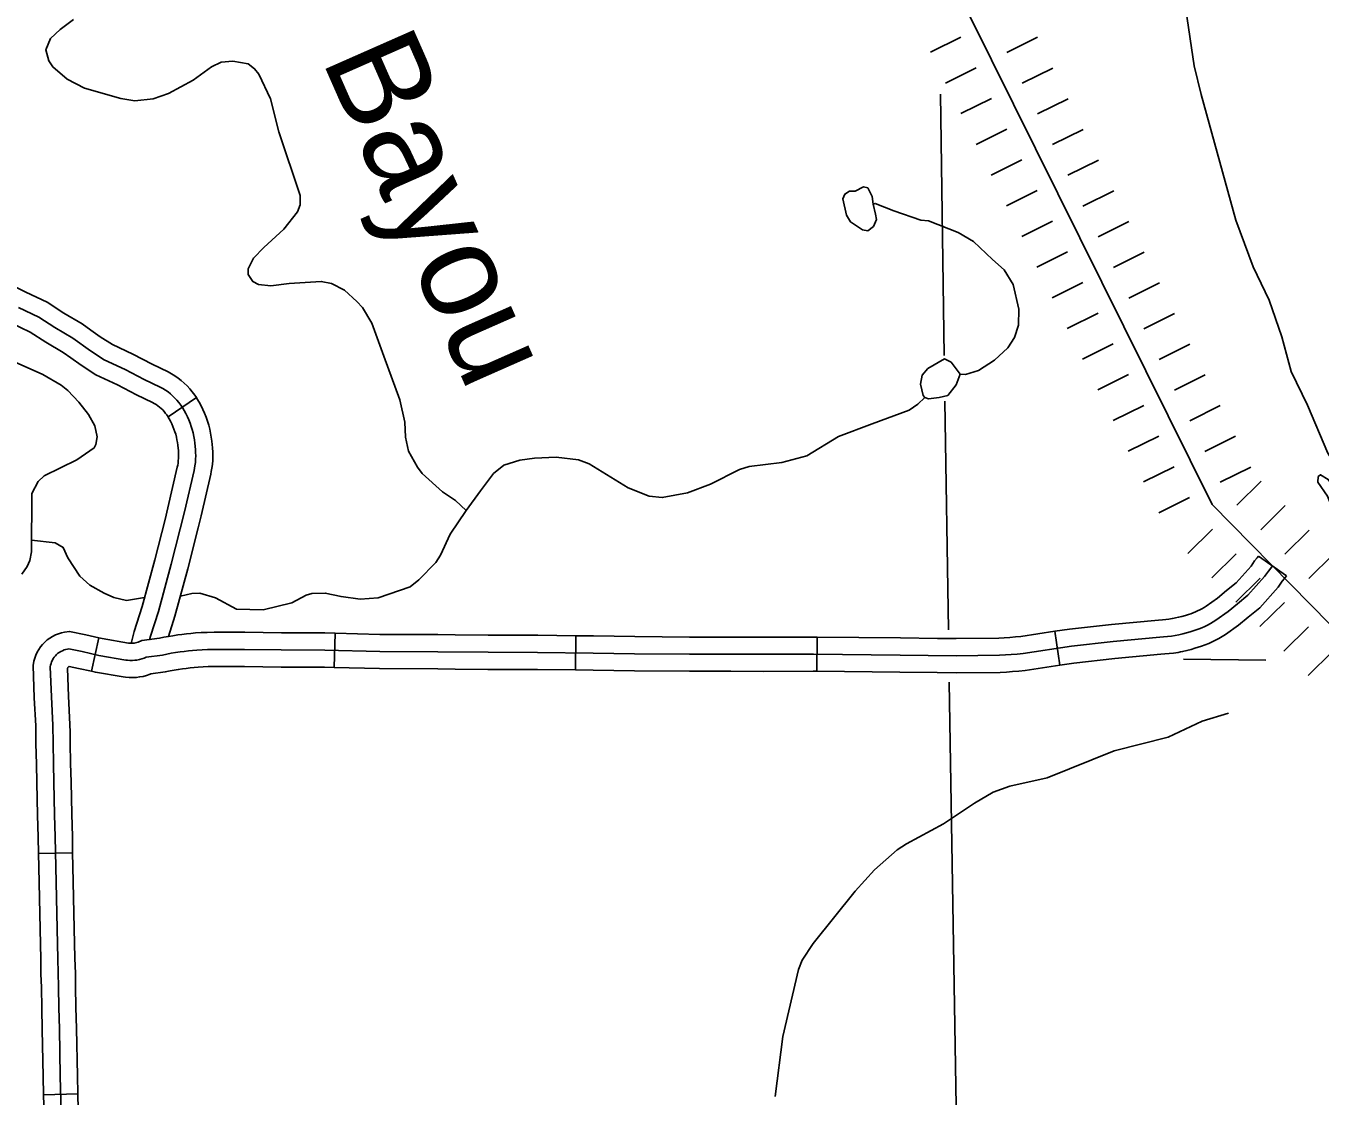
# Model space of a CAD drawing. Extents: x -19 to 366, y -4 to 359.
# Drawn here: x 160.423 to 161.496, y 178.636 to 179.523 of the extents above; entities that cross this region are included whole.
import ezdxf

# ---------------------------------------------------------------- set-up
doc = ezdxf.new("R2010")
doc.units = 0
for name, color, linetype in [('Level 29', 7, 'Continuous'), ('Level 31', 7, 'Continuous'), ('Level 35', 7, 'Continuous'), ('Level 47', 7, 'Continuous'), ('Level 5', 7, 'Continuous'), ('Level 60', 7, 'Continuous'), ('Level 9', 7, 'Continuous')]:
    doc.layers.add(name, color=color, linetype=linetype)

msp = doc.modelspace()

# ---------------------------------------------------------------- linework, layer by layer
at = {"layer": 'Level 29'}
for p, q in [((161.1731, 179.5011), (161.1985, 179.5137)), ((161.2366, 179.5009), (161.262, 179.5135)), ((161.1857, 179.4756), (161.2112, 179.4882)), ((161.2492, 179.4754), (161.2747, 179.488)), ((161.2492, 179.4754), (161.2747, 179.488)), ((161.1983, 179.4502), (161.2238, 179.4628)), ((161.1983, 179.4502), (161.2238, 179.4628)), ((161.2619, 179.45), (161.2873, 179.4626)), ((161.211, 179.4247), (161.2364, 179.4373)), ((161.2745, 179.4245), (161.2999, 179.4371)), ((161.2236, 179.3993), (161.249, 179.4119)), ((161.2871, 179.3991), (161.3126, 179.4117)), ((161.2871, 179.3991), (161.3126, 179.4117)), ((161.2362, 179.3738), (161.2617, 179.3864)), ((161.2362, 179.3738), (161.2617, 179.3864)), ((161.2997, 179.3736), (161.3252, 179.3863)), ((161.2489, 179.3484), (161.2743, 179.361)), ((161.3124, 179.3482), (161.3378, 179.3608)), ((161.2615, 179.3229), (161.2869, 179.3355)), ((161.325, 179.3227), (161.3505, 179.3354)), ((161.325, 179.3227), (161.3505, 179.3354)), ((161.2741, 179.2975), (161.2996, 179.3101)), ((161.2741, 179.2975), (161.2996, 179.3101)), ((161.3376, 179.2973), (161.3631, 179.3099)), ((161.2867, 179.272), (161.3122, 179.2847)), ((161.3503, 179.2718), (161.3757, 179.2845)), ((161.2994, 179.2466), (161.3248, 179.2592)), ((161.3629, 179.2464), (161.3883, 179.259)), ((161.3629, 179.2464), (161.3883, 179.259)), ((161.312, 179.2211), (161.3374, 179.2338)), ((161.312, 179.2211), (161.3374, 179.2338)), ((161.3755, 179.2209), (161.401, 179.2336)), ((161.3246, 179.1957), (161.3501, 179.2083)), ((161.3882, 179.1955), (161.4136, 179.2081)), ((161.3373, 179.1702), (161.3627, 179.1829)), ((161.4008, 179.17), (161.4262, 179.1827)), ((161.4008, 179.17), (161.4262, 179.1827)), ((161.3499, 179.1448), (161.3753, 179.1574)), ((161.3499, 179.1448), (161.3753, 179.1574)), ((161.4134, 179.1446), (161.4389, 179.1572)), ((161.4272, 179.1255), (161.4475, 179.1454)), ((161.3625, 179.1193), (161.388, 179.132)), ((161.4472, 179.1052), (161.4674, 179.1252)), ((161.4472, 179.1052), (161.4674, 179.1252)), ((161.3867, 179.0856), (161.407, 179.1056)), ((161.4671, 179.085), (161.4873, 179.1049)), ((161.4067, 179.0654), (161.4269, 179.0853)), ((161.4067, 179.0654), (161.4269, 179.0853)), ((161.487, 179.0647), (161.5073, 179.0847)), ((161.4266, 179.0451), (161.4468, 179.0651)), ((161.4465, 179.0249), (161.4668, 179.0448)), ((161.4664, 179.0046), (161.4867, 179.0246)), ((161.4664, 179.0046), (161.4867, 179.0246)), ((161.4864, 178.9844), (161.5066, 179.0043))]:
    msp.add_line(p, q, dxfattribs=at)
for points in [[(161.1797, 183.13), (161.4469, 182.5164), (161.4257, 182.3419), (161.3527, 182.0396), (161.115, 181.5024), (160.9309, 180.085), (161.4068, 179.126)], [(161.4068, 179.126), (161.9285, 178.5959), (162.5144, 178.0389), (162.7571, 177.6546), (162.9897, 177.3928), (163.0035, 177.0192), (162.9804, 176.6858), (162.8925, 176.6062), (162.6966, 176.3022), (162.7092, 176.2007), (162.531, 175.7899), (162.5053, 175.5454), (162.329, 175.3039), (162.1849, 174.9754), (162.1928, 174.5618)]]:
    msp.add_lwpolyline(points, dxfattribs=at)
at = {"layer": 'Level 31'}
for p, q in [((160.5407, 179.1989), (160.5642, 179.2148)), ((160.5642, 179.2148), (160.5642, 179.2148)), ((161.4452, 179.0834), (161.4684, 179.067)), ((161.2806, 178.9929), (161.2764, 179.021)), ((160.4833, 179.0155), (160.4771, 178.9878)), ((160.6786, 178.9909), (160.6793, 179.0193)), ((160.8787, 178.9889), (160.8791, 179.0173)), ((161.0791, 179.0162), (161.0788, 178.9878)), ((161.3806, 179.0039), (161.3806, 179.0039)), ((161.0788, 178.9878), (161.0788, 178.9878)), ((160.4331, 178.8367), (160.4615, 178.8372)), ((160.4353, 178.7367), (160.4353, 178.7367)), ((160.4659, 178.6373), (160.4375, 178.6367))]:
    msp.add_line(p, q, dxfattribs=at)
for points in [[(160.4766, 179.2707), (160.4694, 179.2759), (160.4543, 179.2849), (160.4403, 179.2939), (160.4228, 179.3023), (160.4075, 179.31), (160.3851, 179.3186)], [(160.375, 179.292), (160.396, 179.284), (160.4103, 179.2768), (160.4264, 179.2691), (160.4393, 179.2608), (160.4538, 179.2521), (160.4601, 179.2476)], [(160.5254, 179.0139), (160.5262, 179.0169), (160.5328, 179.0375), (160.5434, 179.0765), (160.5544, 179.12), (160.5623, 179.1542), (160.5627, 179.1562), (160.563, 179.1582), (160.5634, 179.1609), (160.5636, 179.1636), (160.5637, 179.1664), (160.5636, 179.1691), (160.5635, 179.1718), (160.563, 179.1769), (160.5626, 179.1797), (160.5621, 179.1826), (160.5614, 179.1854), (160.5607, 179.1882), (160.5599, 179.1909), (160.559, 179.1936), (160.5579, 179.1963), (160.5567, 179.1989), (160.5555, 179.2015), (160.5541, 179.2041), (160.5527, 179.2066), (160.5513, 179.2086), (160.5497, 179.2107), (160.5481, 179.2126), (160.5464, 179.2144), (160.5445, 179.2162), (160.5426, 179.2178), (160.5407, 179.2194), (160.5386, 179.2208), (160.5364, 179.2222), (160.5342, 179.2234), (160.521, 179.2297), (160.5052, 179.2381), (160.4877, 179.2462), (160.4764, 179.2534), (160.4616, 179.264), (160.4468, 179.2729), (160.4334, 179.2815), (160.4166, 179.2895)], [(160.5642, 179.2148), (160.5628, 179.2169), (160.5608, 179.2196), (160.5587, 179.222), (160.5565, 179.2244), (160.5541, 179.2267), (160.5517, 179.2288), (160.5491, 179.2308), (160.5464, 179.2327), (160.5437, 179.2344), (160.5408, 179.236), (160.5274, 179.2424), (160.5116, 179.2509), (160.4945, 179.2587), (160.4844, 179.2652), (160.4766, 179.2707)], [(160.4601, 179.2476), (160.4685, 179.2416), (160.4809, 179.2337), (160.4989, 179.2254), (160.5146, 179.217), (160.5277, 179.2108), (160.5292, 179.2099), (160.5308, 179.209), (160.5322, 179.2079), (160.5336, 179.2069), (160.535, 179.2057), (160.5363, 179.2045), (160.5375, 179.2031), (160.5387, 179.2017), (160.5397, 179.2004), (160.5407, 179.1989)], [(160.5657, 179.1067), (160.5682, 179.1167), (160.5762, 179.1513), (160.5766, 179.1536), (160.5771, 179.1561), (160.5775, 179.1594), (160.5778, 179.1628), (160.5779, 179.1662), (160.5778, 179.1696), (160.5776, 179.173), (160.5771, 179.1786), (160.5766, 179.1819), (160.576, 179.1853), (160.5753, 179.1887), (160.5744, 179.192), (160.5734, 179.1953), (160.5723, 179.1985), (160.571, 179.2018), (160.5696, 179.2049), (160.5682, 179.208), (160.5665, 179.2111), (160.5647, 179.2141), (160.5642, 179.2148)], [(160.5382, 179.1137), (160.5406, 179.1234), (160.5484, 179.1572), (160.5487, 179.1588), (160.549, 179.1603), (160.5492, 179.1624), (160.5494, 179.1644), (160.5495, 179.1665), (160.5494, 179.1686), (160.5493, 179.1707), (160.5488, 179.1752), (160.5485, 179.1776), (160.5481, 179.1798), (160.5476, 179.182), (160.5471, 179.1843), (160.5464, 179.1865), (160.5456, 179.1887), (160.5448, 179.1908), (160.5438, 179.193), (160.5428, 179.1951), (160.5417, 179.1971), (160.5406, 179.199), (160.5407, 179.1989)], [(160.51, 179.0108), (160.5125, 179.0208), (160.5192, 179.0416), (160.5296, 179.0801), (160.5382, 179.1137)], [(160.541, 179.0167), (160.5464, 179.0335), (160.5571, 179.0729), (160.5657, 179.1067)], [(161.3752, 179.0318), (161.3764, 179.032), (161.379, 179.0326), (161.3817, 179.0333), (161.3847, 179.0342), (161.3871, 179.0349), (161.3891, 179.0355), (161.391, 179.0362), (161.3929, 179.037), (161.3948, 179.0378), (161.3966, 179.0387), (161.3984, 179.0397), (161.4002, 179.0408), (161.4019, 179.0419), (161.4113, 179.0485), (161.4188, 179.0547), (161.4267, 179.0611), (161.4391, 179.0751), (161.4421, 179.0795), (161.4442, 179.082), (161.4452, 179.0834)], [(161.4568, 179.0752), (161.4555, 179.0734), (161.4535, 179.0709), (161.4503, 179.0663), (161.4365, 179.0508), (161.4278, 179.0438), (161.42, 179.0373), (161.4098, 179.0301), (161.4077, 179.0287), (161.4054, 179.0274), (161.4031, 179.0261), (161.4008, 179.025)], [(161.4684, 179.067), (161.4668, 179.0648), (161.4648, 179.0624), (161.4615, 179.0575), (161.4464, 179.0405), (161.4368, 179.0328), (161.4287, 179.026), (161.4178, 179.0183), (161.4151, 179.0166), (161.4124, 179.015), (161.4097, 179.0135), (161.4069, 179.0121), (161.404, 179.0108), (161.4011, 179.0097), (161.3981, 179.0086), (161.3952, 179.0077), (161.3926, 179.007), (161.3895, 179.006), (161.3859, 179.005), (161.3823, 179.0042), (161.3806, 179.0039)], [(161.2764, 179.021), (161.2884, 179.0228), (161.3233, 179.0266), (161.3623, 179.0303), (161.3656, 179.0305), (161.3683, 179.0307), (161.371, 179.0311), (161.3737, 179.0315), (161.3752, 179.0318)], [(160.4833, 179.0155), (160.4724, 179.018), (160.459, 179.0208), (160.4548, 179.0202), (160.4523, 179.0197), (160.4497, 179.0189), (160.4473, 179.0179), (160.4448, 179.0167), (160.4426, 179.0153), (160.4405, 179.0138), (160.4385, 179.012), (160.4366, 179.0101), (160.435, 179.0081), (160.4334, 179.0059), (160.4321, 179.0036), (160.431, 179.0011), (160.4301, 178.9986), (160.4294, 178.9961), (160.4288, 178.9925), (160.4297, 178.9659), (160.4309, 178.9427), (160.431, 178.9367)], [(160.5789, 179.0202), (160.5731, 179.0201), (160.5681, 179.0199), (160.5635, 179.0196), (160.5597, 179.0192), (160.556, 179.0188), (160.5522, 179.0184), (160.5487, 179.0179), (160.5447, 179.0173), (160.541, 179.0167), (160.5371, 179.016), (160.5337, 179.0153), (160.5189, 179.0133), (160.5158, 179.012), (160.5148, 179.0116), (160.5138, 179.0114), (160.5127, 179.0111), (160.5118, 179.011), (160.5107, 179.011), (160.5096, 179.011), (160.5085, 179.0111), (160.5079, 179.0111), (160.4861, 179.0149), (160.4833, 179.0155)], [(161.4008, 179.025), (161.3984, 179.0239), (161.3961, 179.0229), (161.3936, 179.0221), (161.3911, 179.0213), (161.3886, 179.0206), (161.3856, 179.0197), (161.3824, 179.0188), (161.3793, 179.0181), (161.3762, 179.0175), (161.373, 179.017), (161.3698, 179.0166), (161.3666, 179.0163), (161.3634, 179.0162), (161.3248, 179.0124), (161.2902, 179.0087), (161.25, 179.0026), (161.2451, 179.0021), (161.2402, 179.0017), (161.2353, 179.0014), (161.2304, 179.0011), (161.1945, 179.0007), (161.148, 179.0013), (161.0761, 179.002), (161.0346, 179.0019), (161.0075, 179.002), (160.9733, 179.002), (160.9277, 179.0024), (160.8935, 179.0029), (160.8473, 179.0035), (160.8062, 179.0036), (160.7645, 179.004), (160.7163, 179.0042), (160.6707, 179.0054), (160.6346, 179.0055), (160.6042, 179.006), (160.5735, 179.0059), (160.569, 179.0057), (160.5647, 179.0054), (160.5611, 179.0051), (160.5576, 179.0047), (160.554, 179.0043), (160.5507, 179.0038), (160.5469, 179.0033), (160.5434, 179.0027), (160.5397, 179.002), (160.536, 179.0013), (160.5226, 178.9994)], [(160.6793, 179.0193), (160.6709, 179.0196), (160.6348, 179.0197), (160.6043, 179.0202), (160.5789, 179.0202)], [(161.2764, 179.021), (161.2482, 179.0167), (161.2438, 179.0163), (161.2391, 179.0159), (161.2344, 179.0155), (161.2299, 179.0153), (161.1946, 179.0149), (161.1791, 179.0151)], [(160.779, 179.0181), (160.7646, 179.0182), (160.7165, 179.0184), (160.6793, 179.0193)], [(160.8791, 179.0173), (160.8474, 179.0177), (160.8063, 179.0178), (160.779, 179.0181)], [(160.8791, 179.0173), (160.8937, 179.0172), (160.9279, 179.0166), (160.9734, 179.0162), (160.9789, 179.0162)], [(160.9789, 179.0162), (161.0075, 179.0162), (161.0346, 179.0161), (161.0761, 179.0162), (161.0791, 179.0162)], [(161.1791, 179.0151), (161.1482, 179.0155), (161.0791, 179.0162)], [(160.5226, 178.9994), (160.5208, 178.9987), (160.5189, 178.998), (160.5169, 178.9975), (160.5149, 178.9971), (160.5131, 178.9969), (160.5111, 178.9968), (160.509, 178.9968), (160.507, 178.9969), (160.5057, 178.9971), (160.4833, 179.001), (160.4694, 179.0041), (160.4585, 179.0064), (160.4573, 179.0062), (160.4558, 179.0059), (160.4544, 179.0055), (160.4531, 179.0049), (160.4518, 179.0043), (160.4505, 179.0035), (160.4493, 179.0027), (160.4482, 179.0017), (160.4472, 179.0006), (160.4463, 178.9995), (160.4455, 178.9983), (160.4448, 178.997), (160.4441, 178.9957), (160.4437, 178.9943), (160.4433, 178.9929), (160.443, 178.9915), (160.4439, 178.9665), (160.4451, 178.9432), (160.4453, 178.9282), (160.4457, 178.9111), (160.446, 178.8958), (160.4466, 178.8689), (160.4471, 178.8505), (160.4476, 178.8257), (160.4487, 178.7742), (160.4493, 178.7495), (160.4498, 178.7261), (160.4501, 178.7086), (160.4506, 178.6912), (160.4513, 178.652), (160.4523, 178.6113)], [(161.3806, 179.0039), (161.3786, 179.0035), (161.3749, 179.0029), (161.3713, 179.0025), (161.3676, 179.0022), (161.3644, 179.002), (161.3262, 178.9983), (161.2921, 178.9946), (161.2806, 178.9929)], [(160.4771, 178.9878), (160.4664, 178.9902), (160.4586, 178.9918), (160.4585, 178.9917), (160.4582, 178.9915), (160.458, 178.9914), (160.4579, 178.9912), (160.4577, 178.991), (160.4575, 178.9907), (160.4574, 178.9905), (160.4573, 178.9903), (160.4573, 178.9902), (160.4581, 178.9671), (160.4593, 178.9437), (160.4594, 178.9372)], [(160.4771, 178.9878), (160.4805, 178.987), (160.5036, 178.9831), (160.5055, 178.9828), (160.5085, 178.9826), (160.5114, 178.9826), (160.5144, 178.9827), (160.5171, 178.9831), (160.5201, 178.9836), (160.5229, 178.9844), (160.5258, 178.9853), (160.5264, 178.9856), (160.5384, 178.9873), (160.5424, 178.9881), (160.5459, 178.9887), (160.5492, 178.9892), (160.5527, 178.9898), (160.5558, 178.9902), (160.5591, 178.9906), (160.5625, 178.9909), (160.5658, 178.9912), (160.5699, 178.9915), (160.5739, 178.9917), (160.579, 178.9917)], [(160.579, 178.9917), (160.6041, 178.9918), (160.6345, 178.9913), (160.6705, 178.9911), (160.6786, 178.9909)], [(160.7788, 178.9897), (160.7644, 178.9898), (160.716, 178.99), (160.6786, 178.9909)], [(160.8787, 178.9889), (160.8471, 178.9893), (160.8061, 178.9894), (160.7788, 178.9897)], [(160.9789, 178.9878), (160.9732, 178.9878), (160.9276, 178.9882), (160.8933, 178.9887), (160.8787, 178.9889)], [(161.0788, 178.9878), (161.076, 178.9878), (161.0346, 178.9877), (161.0075, 178.9878), (160.9789, 178.9878)], [(161.1787, 178.9867), (161.1478, 178.9871), (161.0788, 178.9878)], [(161.2806, 178.9929), (161.2517, 178.9885), (161.2464, 178.988), (161.2413, 178.9876), (161.2362, 178.9872), (161.2309, 178.9869), (161.1945, 178.9865), (161.1787, 178.9867)], [(160.431, 178.9367), (160.4311, 178.928), (160.4315, 178.9108), (160.4318, 178.8955), (160.4324, 178.8686), (160.4329, 178.8502), (160.4331, 178.8367)], [(160.4594, 178.9372), (160.4595, 178.9285), (160.4599, 178.9114), (160.4602, 178.8961), (160.4608, 178.8693), (160.4613, 178.8508), (160.4615, 178.8372)], [(160.4615, 178.8372), (160.4618, 178.826), (160.4629, 178.7745), (160.4635, 178.7498), (160.4638, 178.7372)], [(160.4353, 178.7367), (160.4351, 178.7492), (160.4345, 178.7739), (160.4334, 178.8254), (160.4331, 178.8367)], [(160.4375, 178.6367), (160.4371, 178.6517), (160.4364, 178.6909), (160.4359, 178.7082), (160.4356, 178.7258), (160.4353, 178.7367)], [(160.4638, 178.7372), (160.464, 178.7264), (160.4643, 178.7089), (160.4648, 178.6915), (160.4655, 178.6523), (160.4659, 178.6373)], [(160.4375, 178.6367), (160.4381, 178.6111), (160.4385, 178.5852), (160.439, 178.5594), (160.4394, 178.5368)], [(160.4659, 178.6373), (160.4665, 178.6116), (160.4669, 178.5857), (160.4675, 178.5599), (160.4678, 178.5372)]]:
    msp.add_lwpolyline(points, dxfattribs=at)
at = {"layer": 'Level 35'}
for points in [[(160.4624, 179.5282), (160.4511, 179.5201), (160.4431, 179.5124), (160.4394, 179.5031), (160.4418, 179.494), (160.4452, 179.4889), (160.4571, 179.4788), (160.4714, 179.4713), (160.5014, 179.4627), (160.5132, 179.4607), (160.5284, 179.4626), (160.541, 179.4669), (160.5616, 179.4781), (160.5768, 179.4891), (160.5847, 179.4928), (160.5944, 179.4938), (160.6071, 179.4915), (160.6125, 179.4874), (160.6159, 179.483), (160.6256, 179.4626), (160.6327, 179.435), (160.6504, 179.3822), (160.6504, 179.3746), (160.648, 179.3688), (160.6368, 179.3545), (160.6201, 179.3393), (160.6115, 179.3305), (160.6072, 179.3215), (160.6073, 179.3168), (160.6109, 179.3109), (160.6157, 179.3085), (160.6261, 179.3075), (160.6413, 179.3095), (160.6678, 179.3111), (160.6762, 179.3093), (160.687, 179.3039), (160.6972, 179.2945)], [(161.1257, 179.3752), (161.1247, 179.3814), (161.1211, 179.3886), (161.1176, 179.3895), (161.1107, 179.3858), (161.1059, 179.3858), (161.1021, 179.3835), (161.1005, 179.3795), (161.1035, 179.366), (161.1068, 179.3604), (161.1169, 179.3538), (161.1211, 179.3531), (161.1259, 179.3566), (161.1285, 179.3625), (161.1275, 179.3668), (161.1257, 179.3752)], [(161.2246, 179.3293), (161.2089, 179.3441), (161.1961, 179.3516), (161.1716, 179.3612), (161.1653, 179.3619), (161.1429, 179.3696), (161.1274, 179.3758), (161.1257, 179.3752)], [(160.7881, 179.1211), (160.7999, 179.1375), (160.8106, 179.1517), (160.8192, 179.1588), (160.8326, 179.1629), (160.8447, 179.1646), (160.8626, 179.1653), (160.8813, 179.1631), (160.8901, 179.1597), (160.9225, 179.1399), (160.9399, 179.1331), (160.9507, 179.1318), (160.9717, 179.1359), (160.9908, 179.1429), (161.0147, 179.1551), (161.0227, 179.1576), (161.0499, 179.1608), (161.0707, 179.1665), (161.0969, 179.1825), (161.1248, 179.193), (161.1554, 179.2042), (161.1628, 179.2094), (161.1684, 179.2147), (161.1671, 179.2166), (161.1649, 179.2259), (161.1663, 179.2333), (161.171, 179.2389), (161.1848, 179.2468), (161.1903, 179.2442), (161.1978, 179.2342), (161.2023, 179.2339), (161.2129, 179.2372), (161.2263, 179.2457), (161.2374, 179.2559), (161.243, 179.2647), (161.2463, 179.2748), (161.2465, 179.2881), (161.2419, 179.3085), (161.2344, 179.3208), (161.2246, 179.3293)], [(160.6972, 179.2945), (160.702, 179.2896), (160.7097, 179.2764), (160.7197, 179.249), (160.7329, 179.2128), (160.7371, 179.1945), (160.7376, 179.1819), (160.7402, 179.1704), (160.7476, 179.157), (160.7514, 179.1517), (160.7684, 179.1367), (160.7791, 179.1294), (160.7881, 179.1211)], [(161.1684, 179.2147), (161.1715, 179.2138), (161.1804, 179.2149), (161.1875, 179.2166), (161.1945, 179.2253), (161.1978, 179.2342)], [(160.7881, 179.1211), (160.7747, 179.1015), (160.7666, 179.0841), (160.7628, 179.0781), (160.7488, 179.0636), (160.7416, 179.0579), (160.7151, 179.0486), (160.7001, 179.0476), (160.6843, 179.0497), (160.6711, 179.0527), (160.6601, 179.0523), (160.6552, 179.051), (160.6435, 179.0446), (160.6195, 179.0387), (160.5976, 179.0393), (160.58, 179.0486), (160.567, 179.0527), (160.5604, 179.0523), (160.5509, 179.0501)], [(160.5212, 179.049), (160.5062, 179.0466), (160.4957, 179.049), (160.4876, 179.0525), (160.4758, 179.0593), (160.4674, 179.0668), (160.4577, 179.0819), (160.4537, 179.0905), (160.447, 179.0943), (160.4274, 179.0964)], [(161.4203, 178.9532), (161.3987, 178.9464), (161.3704, 178.9332), (161.3257, 178.9219), (161.27, 178.8995), (161.239, 178.8925), (161.2251, 178.8875), (161.2097, 178.8785), (161.1839, 178.8613), (161.1534, 178.8446), (161.1456, 178.8397), (161.1267, 178.8233), (161.1107, 178.8055), (161.076, 178.7622), (161.0668, 178.7484), (161.0637, 178.7404), (161.0506, 178.6851), (161.0443, 178.6351)]]:
    msp.add_lwpolyline(points, dxfattribs=at)
at = {"layer": 'Level 47'}
msp.add_lwpolyline([(160.4193, 179.0683), (160.4239, 179.0746), (160.4261, 179.0796), (160.4273, 179.0868), (160.4278, 179.1352), (160.433, 179.1453), (160.4378, 179.1498), (160.4649, 179.1632), (160.4793, 179.1731), (160.4808, 179.1758), (160.482, 179.1823), (160.4801, 179.1914), (160.4748, 179.2008), (160.4667, 179.211), (160.4575, 179.2207), (160.4521, 179.225), (160.4368, 179.2338), (160.4138, 179.2442)], dxfattribs=at)
at = {"layer": 'Level 5'}
for points in [[(161.1814, 179.4665), (161.1846, 179.2498)], [(161.1852, 179.2119), (161.188, 179.0221)], [(161.4515, 178.9971), (161.3832, 178.9979)], [(161.1887, 178.9787), (161.1986, 178.376)]]:
    msp.add_lwpolyline(points, dxfattribs=at)
at = {"layer": 'Level 60'}
for points in [[(168.7902, 2.2442), (168.5607, 10.8615), (168.3304, 19.479), (168.0993, 28.0965), (167.8673, 36.7142), (167.6346, 45.3321), (167.4011, 53.95), (167.1668, 62.5681), (166.9316, 71.1863), (166.6957, 79.8047), (166.459, 88.4232), (166.2215, 97.0418), (165.9832, 105.6605), (165.7441, 114.2794), (165.5043, 122.8984), (165.2636, 131.5176), (165.0221, 140.1368), (164.7799, 148.7563), (164.5369, 157.3758), (164.2931, 165.9955), (164.0485, 174.6153), (163.8031, 183.2352), (163.5569, 191.8553), (163.31, 200.4755), (163.0623, 209.0959), (162.8138, 217.7164), (162.5645, 226.337), (162.3145, 234.9577), (162.0637, 243.5786), (161.8121, 252.1997), (161.5597, 260.8208), (161.3066, 269.4421), (161.0527, 278.0636), (160.798, 286.6851), (160.5426, 295.3068), (160.2864, 303.9287), (160.0294, 312.5507), (159.7717, 321.1728), (159.5132, 329.7951), (159.2539, 338.4175), (158.9939, 347.04)], [(161.4532, 2.0533), (161.2336, 10.6702), (161.0133, 19.2873), (160.7922, 27.9044), (160.5704, 36.5217), (160.3478, 45.1392), (160.1245, 53.7568), (159.9003, 62.3745), (159.6754, 70.9923), (159.4498, 79.6103), (159.2234, 88.2284), (158.9962, 96.8466), (158.7683, 105.465), (158.5396, 114.0835), (158.3102, 122.7022), (158.08, 131.321), (157.849, 139.9399), (157.6173, 148.559), (157.3849, 157.1782), (157.1517, 165.7975), (156.9177, 174.417), (156.683, 183.0366), (156.511, 189.3363)], [(0, 172.2839), (7.1335, 172.2883), (14.267, 172.3015), (21.4005, 172.3236), (28.5339, 172.3544), (35.6673, 172.3941), (42.8006, 172.4426), (49.9339, 172.4999), (57.0671, 172.566), (64.2002, 172.6409), (71.3332, 172.7246), (78.4661, 172.8172), (85.5989, 172.9186), (92.7315, 173.0287), (99.8641, 173.1477), (106.9964, 173.2755), (114.1286, 173.4122), (121.2606, 173.5576), (128.3925, 173.7119), (135.5241, 173.8749), (142.6555, 174.0468), (149.7867, 174.2275), (156.9177, 174.417), (164.0485, 174.6153), (171.179, 174.8224), (178.3092, 175.0383), (185.4392, 175.2631), (192.5688, 175.4966), (199.6982, 175.739), (206.8273, 175.9902), (213.9561, 176.2502), (221.0845, 176.5189), (228.2126, 176.7965), (235.3404, 177.083), (242.4677, 177.3782), (249.5948, 177.6822), (256.7214, 177.995), (263.8476, 178.3167), (270.9735, 178.6471), (278.0989, 178.9863), (285.2239, 179.3344), (292.3485, 179.6912), (299.4726, 180.0569), (306.5963, 180.4314), (313.7195, 180.8146), (320.8422, 181.2067), (327.9644, 181.6076), (335.0862, 182.0172), (342.2074, 182.4357)]]:
    msp.add_spline(points, degree=3, dxfattribs=at)
at = {"layer": 'Level 9'}
for points in [[(161.4725, 179.2363), (161.4646, 179.2652), (161.4542, 179.2955), (161.441, 179.3233), (161.4266, 179.362), (161.3978, 179.466), (161.3918, 179.4899), (161.3849, 179.5365)], [(161.596, 178.9965), (161.5741, 179.0241), (161.5667, 179.0373), (161.5446, 179.0663), (161.5369, 179.0755), (161.5107, 179.1126), (161.5024, 179.1329), (161.4944, 179.1447), (161.4947, 179.1493), (161.4967, 179.1508), (161.5031, 179.1469), (161.5135, 179.132), (161.5199, 179.1178), (161.5247, 179.1107), (161.5338, 179.102), (161.5366, 179.1033), (161.5371, 179.1049), (161.5276, 179.1294), (161.5027, 179.1688), (161.4859, 179.2085), (161.4725, 179.2363)]]:
    msp.add_lwpolyline(points, dxfattribs=at)

# ---------------------------------------------------------------- texts
at = {"layer": 'Level 35'}
msp.add_text('Bayou', height=0.08, rotation=293.7969, dxfattribs=at).set_placement((160.6678, 179.4954))

doc.saveas('drawing.dxf')
